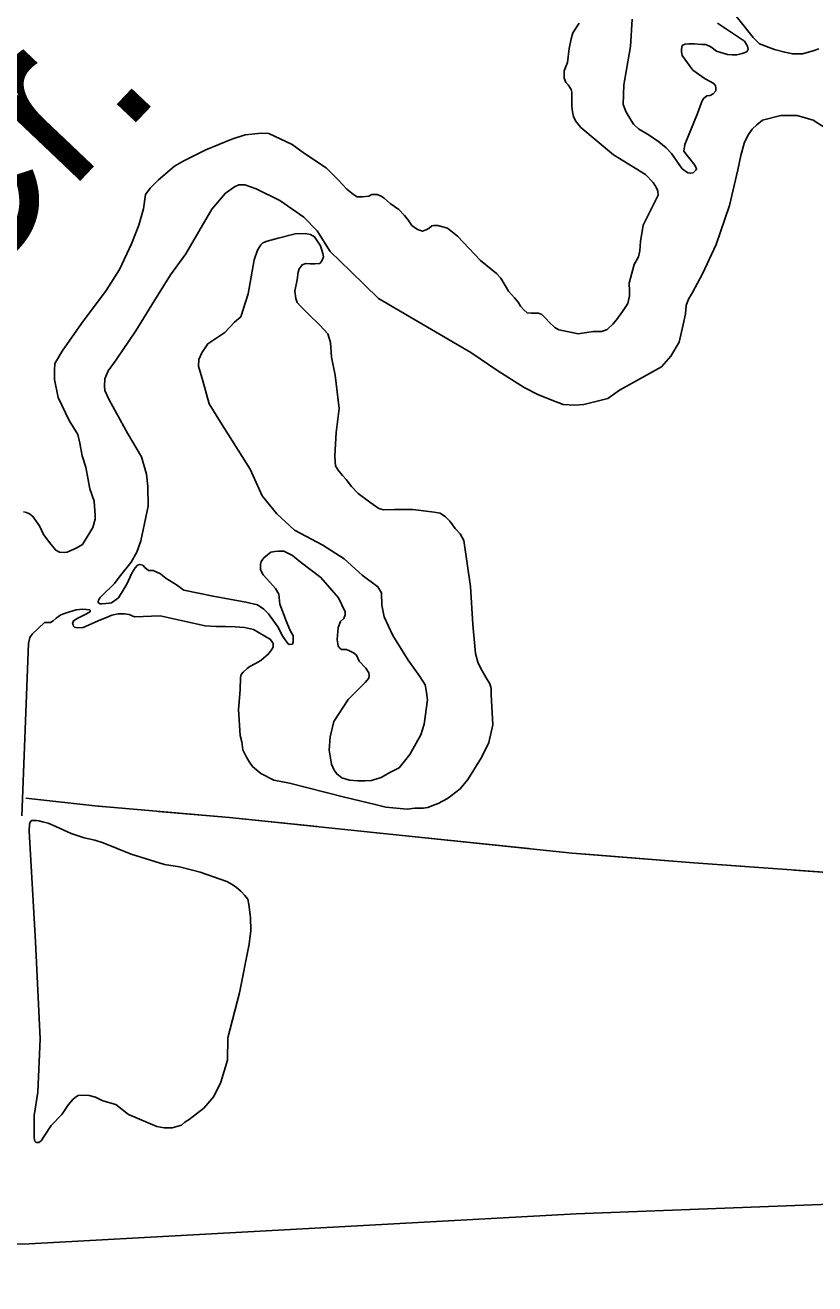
# Model space of a CAD drawing. Extents: x 1084508 to 1142749, y 1057638 to 1093403.
# Drawn here: x 1114907 to 1115521, y 1059110 to 1060091 of the extents above; entities that cross this region are included whole.
import ezdxf

# ---------------------------------------------------------------- set-up
doc = ezdxf.new("R2010")
doc.units = 0
for name, color, linetype in [('Level 35', 7, 'Continuous'), ('Level 43', 7, 'Continuous'), ('Level 5', 7, 'Continuous')]:
    doc.layers.add(name, color=color, linetype=linetype)

msp = doc.modelspace()

# ---------------------------------------------------------------- linework, layer by layer
at = {"layer": 'Level 35'}
for points in [[(1115524.55, 1060072.23), (1115520.18, 1060070.67), (1115511.76, 1060068.17), (1115508.64, 1060068.17), (1115504.27, 1060068.17), (1115498.03, 1060069.42), (1115489.92, 1060071.61), (1115478.37, 1060075.98), (1115473.38, 1060080.97), (1115452.16, 1060107.82), (1115346.08, 1060212.7), (1115331.58, 1060224.79), (1115316.89, 1060234.68), (1115307.6, 1060241.88), (1115302.2, 1060247.88), (1115296.81, 1060253.88), (1115289.01, 1060268.28), (1115287.81, 1060272.18), (1115288.11, 1060277.58)], [(1115338.05, 1060092.03), (1115332.96, 1060084.71), (1115331.69, 1060079.94), (1115330.1, 1060072.31), (1115328.82, 1060061.49), (1115326.28, 1060055.12), (1115326.28, 1060051.62), (1115326.28, 1060049.4), (1115327.55, 1060045.9), (1115329.46, 1060043.99), (1115331.69, 1060040.49), (1115332.32, 1060038.26), (1115332.32, 1060034.12), (1115332.32, 1060027.44), (1115332.64, 1060022.99), (1115333.6, 1060019.49), (1115335.19, 1060015.99), (1115339.32, 1060010.9), (1115364.77, 1059989.58), (1115389.57, 1059974.3), (1115395.62, 1059967.94), (1115398.16, 1059963.8), (1115399.12, 1059961.26), (1115399.43, 1059958.08), (1115396.89, 1059952.99), (1115387.67, 1059934.85), (1115385.76, 1059922.12), (1115385.12, 1059914.8), (1115384.17, 1059910.03), (1115380.67, 1059903.98), (1115376.85, 1059889.67), (1115377.17, 1059883.62), (1115377.17, 1059879.8), (1115375.9, 1059873.76), (1115371.76, 1059867.39), (1115366.99, 1059861.03), (1115364.13, 1059857.53), (1115359.68, 1059853.39)], [(1115418.2, 1059978.76), (1115409.93, 1059990.53), (1115405.79, 1059994.99), (1115400.07, 1059999.76), (1115392.44, 1060004.85), (1115384.17, 1060009.94), (1115380.35, 1060013.44), (1115378.12, 1060016.94), (1115374.62, 1060022.67), (1115372.08, 1060028.71), (1115372.72, 1060043.99), (1115377.81, 1060073.9), (1115379.08, 1060095.21)], [(1115445.55, 1060092.03), (1115466.54, 1060078.03), (1115469.09, 1060074.21), (1115469.41, 1060071.99), (1115468.45, 1060069.76), (1115464.95, 1060068.49), (1115460.82, 1060067.53), (1115457, 1060067.53), (1115453.5, 1060067.85), (1115444.92, 1060070.4), (1115440.46, 1060073.58), (1115436.65, 1060075.49), (1115433.47, 1060075.49), (1115427.42, 1060076.12), (1115423.29, 1060076.12), (1115420.42, 1060075.81), (1115418.2, 1060074.85), (1115417.56, 1060071.99), (1115417.56, 1060069.76), (1115418.2, 1060066.9), (1115426.47, 1060055.44), (1115436.01, 1060048.76), (1115442.69, 1060045.26), (1115443.96, 1060043.35), (1115444.28, 1060041.76), (1115444.28, 1060039.53), (1115442.37, 1060036.99), (1115439.83, 1060035.71), (1115437.28, 1060035.4), (1115434.42, 1060033.17), (1115433.15, 1060030.3), (1115429.97, 1060021.71), (1115420.11, 1059997.53), (1115419.47, 1059992.44), (1115422.02, 1059988.94), (1115428.06, 1059981.62), (1115429.33, 1059978.76), (1115428.69, 1059977.49), (1115426.79, 1059975.58), (1115424.56, 1059975.26), (1115422.65, 1059975.58), (1115418.2, 1059978.76)], [(1115360.27, 1059799.68), (1115369.43, 1059806.09), (1115401.97, 1059824.43), (1115409.3, 1059832.68), (1115415.71, 1059843.68), (1115418.92, 1059857.43), (1115420.75, 1059865.68), (1115421.21, 1059872.1), (1115423.04, 1059877.14), (1115426.25, 1059882.18), (1115434.04, 1059896.85), (1115444.58, 1059919.77), (1115455.11, 1059950.02), (1115461.53, 1059977.98), (1115463.82, 1059988.98), (1115466.57, 1059999.52), (1115469.77, 1060005.48), (1115472.52, 1060009.61), (1115476.19, 1060012.82), (1115480.77, 1060016.48), (1115494.97, 1060020.15), (1115504.14, 1060020.15), (1115507.8, 1060020.15), (1115520.17, 1060016.48), (1115530.25, 1060010.07)], [(1115090.6, 1060006.44), (1115077.88, 1060005.17), (1115067.38, 1060001.67), (1115047.35, 1059993.39), (1115030.17, 1059984.8), (1115022.86, 1059980.67), (1115010.45, 1059970.17), (1115003.77, 1059963.49), (1115000.27, 1059958.71), (1114998.68, 1059947.58), (1114995.18, 1059934.85), (1114989.46, 1059920.21), (1114979.92, 1059900.17), (1114969.74, 1059883.94), (1114950.34, 1059858.17), (1114935.39, 1059836.53), (1114929.66, 1059826.98), (1114929.35, 1059821.89), (1114929.35, 1059814.57), (1114932.21, 1059800.57), (1114940.8, 1059782.44), (1114947.48, 1059771.62), (1114949.07, 1059764.94), (1114950.97, 1059755.07), (1114953.84, 1059746.16), (1114957.02, 1059729.3), (1114960.2, 1059719.75), (1114961.15, 1059708.62), (1114961.15, 1059705.75), (1114959.24, 1059699.07), (1114957.02, 1059695.25), (1114951.25, 1059686.03), (1114946.3, 1059683.1), (1114944.38, 1059682.29), (1114941.55, 1059680.98), (1114939.33, 1059680.07), (1114936.8, 1059679.67), (1114933.36, 1059679.97), (1114930.43, 1059681.49), (1114926.49, 1059686.24), (1114920.83, 1059693.82), (1114917.6, 1059700.59)], [(1115359.68, 1059853.39), (1115355.54, 1059851.8), (1115348.86, 1059851.8), (1115337.09, 1059850.21), (1115328.51, 1059851.8), (1115322.15, 1059853.07), (1115318.97, 1059854.98), (1115314.51, 1059859.12), (1115311.97, 1059861.98), (1115308.79, 1059865.17), (1115306.24, 1059866.12), (1115303.06, 1059866.12), (1115300.84, 1059866.12), (1115297.34, 1059866.44), (1115294.79, 1059868.67), (1115292.25, 1059871.53), (1115290.34, 1059874.71), (1115287.48, 1059878.21), (1115283.03, 1059883.3), (1115276.98, 1059893.48), (1115273.48, 1059896.98), (1115261.08, 1059907.17), (1115243.27, 1059926.26), (1115235.32, 1059932.3), (1115228, 1059934.53), (1115224.82, 1059934.53), (1115223.23, 1059934.21), (1115221, 1059932.3), (1115218.78, 1059931.03), (1115215.92, 1059930.08), (1115212.1, 1059931.35), (1115207.65, 1059934.53), (1115205.1, 1059938.35), (1115201.92, 1059942.17), (1115197.47, 1059946.94), (1115190.79, 1059951.71), (1115186.02, 1059955.85), (1115183.79, 1059957.44), (1115180.61, 1059958.71), (1115176.48, 1059958.71), (1115174.25, 1059957.44), (1115169.16, 1059956.8), (1115165.03, 1059956.8), (1115162.16, 1059958.71), (1115157.07, 1059962.85), (1115153.58, 1059966.35), (1115150.4, 1059970.17), (1115140.85, 1059979.39), (1115124, 1059990.53), (1115114.46, 1059997.53), (1115096.33, 1060006.12), (1115090.6, 1060006.44)], [(1114979.85, 1059660.45), (1114989.09, 1059672.23), (1114993.52, 1059679.95), (1114996.56, 1059688.69), (1115002.27, 1059715.86), (1115002.01, 1059731.22), (1115000.95, 1059740.75), (1114997.25, 1059754.25), (1114986.13, 1059772.79), (1114971.84, 1059798.73), (1114968.66, 1059805.88), (1114968.4, 1059809.32), (1114968.66, 1059815.14), (1114971.31, 1059821.23), (1114977.4, 1059829.71), (1114992.75, 1059852.47), (1115007.3, 1059876.04), (1115019.74, 1059896.16), (1115031.65, 1059912.31), (1115052.03, 1059947.25), (1115062.61, 1059959.7), (1115069.49, 1059964.73), (1115072.93, 1059966.05), (1115077.69, 1059966.05), (1115086.43, 1059963.14), (1115104.95, 1059953.87), (1115123.48, 1059940.9), (1115133.93, 1059930.31), (1115144.01, 1059914.27), (1115160.05, 1059898.68), (1115181.58, 1059877.6), (1115253.52, 1059835.43), (1115274.59, 1059821.22), (1115295.21, 1059808.39), (1115305.75, 1059802.88), (1115316.74, 1059798.3), (1115325.45, 1059795.09), (1115334.61, 1059794.63), (1115341.49, 1059795.09), (1115360.27, 1059799.68)], [(1115151.05, 1059791.88), (1115147.81, 1059817.79), (1115145.12, 1059831.82), (1115144.31, 1059843.42), (1115142.15, 1059850.17), (1115135.95, 1059856.92), (1115127.04, 1059865.55), (1115120.84, 1059871.76), (1115118.41, 1059874.46), (1115117.33, 1059877.7), (1115116.52, 1059883.36), (1115118.41, 1059892.27), (1115119.22, 1059898.2), (1115120.03, 1059900.63), (1115122.19, 1059903.87), (1115125.16, 1059904.95), (1115128.39, 1059904.68), (1115132.17, 1059904.68), (1115135.95, 1059904.95), (1115137.02, 1059906.3), (1115138.1, 1059907.92), (1115138.91, 1059910.08), (1115138.37, 1059912.78), (1115136.48, 1059918.71), (1115131.9, 1059925.73), (1115128.66, 1059927.35), (1115124.62, 1059928.16), (1115116.79, 1059927.89), (1115103.58, 1059924.65), (1115094.94, 1059922.22), (1115091.71, 1059920.87), (1115090.09, 1059919.52), (1115087.39, 1059915.21), (1115084.96, 1059907.65), (1115080.11, 1059881.2), (1115074.44, 1059863.39), (1115069.59, 1059859.07), (1115062.03, 1059851.25), (1115048.82, 1059842.34), (1115044.23, 1059835.33), (1115041.8, 1059830.2), (1115041.53, 1059824.8), (1115044.77, 1059813.47), (1115049.9, 1059795.66), (1115058.53, 1059781.36), (1115081.73, 1059744.65), (1115091.17, 1059723.88), (1115102.5, 1059709.84), (1115116.25, 1059697.16), (1115138.37, 1059685.29)], [(1115148.2, 1059747.32), (1115147.95, 1059750.61), (1115147.7, 1059754.92), (1115148.71, 1059773.15), (1115151.05, 1059791.88)], [(1115076.05, 1059525.97), (1115078.84, 1059520.14), (1115081.12, 1059516.34), (1115083.65, 1059513.05), (1115089.98, 1059507.48), (1115100.1, 1059502.42), (1115112.26, 1059499.88), (1115155.29, 1059488.99), (1115179.09, 1059483.42), (1115187.44, 1059481.39), (1115195.8, 1059480.38), (1115203.9, 1059479.62), (1115209.97, 1059480.38), (1115216.56, 1059480.38), (1115220.1, 1059481.14), (1115223.14, 1059482.41), (1115228.2, 1059484.18), (1115235.29, 1059487.98), (1115238.58, 1059490.26), (1115245.16, 1059495.58), (1115251.24, 1059502.92), (1115261.87, 1059519.89), (1115267.69, 1059531.54), (1115270.73, 1059545.47), (1115269.47, 1059569.02), (1115269.47, 1059573.84), (1115268.45, 1059577.38), (1115265.42, 1059581.94), (1115261.37, 1059589.28), (1115259.09, 1059594.35), (1115257.31, 1059600.93), (1115256.56, 1059606.76), (1115255.04, 1059623.73), (1115253.26, 1059653.11), (1115248.2, 1059689.07), (1115245.16, 1059694.14), (1115241.37, 1059698.44), (1115237.32, 1059704.01), (1115233.77, 1059707.56), (1115229.72, 1059710.34), (1115224.91, 1059711.1), (1115208.46, 1059713.13), (1115194.03, 1059713.13), (1115185.67, 1059712.88), (1115181.87, 1059713.89), (1115175.04, 1059718.96), (1115165.92, 1059725.79), (1115160.61, 1059731.11), (1115156.56, 1059736.68), (1115153.52, 1059739.72), (1115150.23, 1059743.78), (1115148.2, 1059747.32)], [(1114917.6, 1059700.59), (1114912.55, 1059707.77), (1114910.02, 1059709.79), (1114907.7, 1059711), (1114905.37, 1059711.51)], [(1115136.75, 1059660.19), (1115120.57, 1059672.33), (1115114.63, 1059677.46), (1115107.89, 1059680.7), (1115103.84, 1059680.7), (1115100.88, 1059680.43), (1115097.91, 1059679.89), (1115095.21, 1059678), (1115092.52, 1059675.57), (1115090.36, 1059672.6), (1115089.82, 1059670.44), (1115089.82, 1059666.13), (1115091.98, 1059662.35), (1115094.94, 1059658.84), (1115101.42, 1059651.55), (1115104.11, 1059647.24), (1115104.92, 1059639.41), (1115109.78, 1059626.46), (1115112.75, 1059619.44), (1115115.17, 1059614.85), (1115115.17, 1059611.35), (1115115.17, 1059610), (1115114.63, 1059608.38), (1115112.21, 1059608.11), (1115111.13, 1059608.92), (1115107.08, 1059614.31), (1115103.31, 1059621.87), (1115096.02, 1059631.85), (1115092.52, 1059635.63), (1115087.39, 1059638.87), (1115078.49, 1059641.03), (1115052.86, 1059645.62), (1115030.2, 1059650.47), (1115023.73, 1059655.06), (1115016.45, 1059659.38), (1115011.86, 1059663.16), (1115006.2, 1059665.59), (1115002.69, 1059665.59), (1114999.72, 1059668.02), (1114998.1, 1059669.9), (1114995.95, 1059670.44), (1114994.06, 1059669.9), (1114992.17, 1059667.75), (1114989.74, 1059663.7), (1114985.7, 1059655.06), (1114979.22, 1059644.27)], [(1115138.37, 1059685.29), (1115154.83, 1059674.76), (1115168.85, 1059662.08), (1115181.26, 1059652.9), (1115183.96, 1059648.32), (1115184.23, 1059638.6), (1115186.12, 1059629.7), (1115192.86, 1059615.12), (1115204.73, 1059595.69), (1115213.9, 1059583.01), (1115217.95, 1059576.53), (1115218.76, 1059572.49), (1115219.84, 1059564.93), (1115217.14, 1059546.04), (1115214.71, 1059537.67), (1115206.08, 1059522.29), (1115197.72, 1059512.04), (1115190.43, 1059508.26), (1115183.69, 1059504.48), (1115176.14, 1059502.05), (1115171.28, 1059501.78), (1115165.62, 1059501.78), (1115159.14, 1059502.32), (1115153.21, 1059504.21), (1115149.16, 1059507.18), (1115147.27, 1059510.15), (1115145.12, 1059514.74), (1115143.23, 1059525.8), (1115144.04, 1059536.05), (1115147, 1059547.93), (1115158.06, 1059565.2), (1115171.28, 1059578.42), (1115174.25, 1059581.66), (1115174.52, 1059584.09), (1115174.25, 1059585.98), (1115171.82, 1059589.49), (1115166.7, 1059595.15), (1115164.54, 1059599.74), (1115162.11, 1059601.63), (1115159.14, 1059602.98), (1115156.72, 1059604.06), (1115152.94, 1059604.06), (1115151.59, 1059605.14), (1115150.24, 1059606.76), (1115149.43, 1059611.88), (1115150.24, 1059621.33), (1115152.13, 1059625.92), (1115154.56, 1059628.35), (1115155.64, 1059631.04), (1115155.64, 1059633.47), (1115150.51, 1059644.27), (1115136.75, 1059660.19)], [(1114979.22, 1059644.27), (1114973.9, 1059640.57), (1114971.75, 1059640.19), (1114969.35, 1059640.06), (1114966.18, 1059639.68), (1114964.92, 1059639.81), (1114964.03, 1059640.32), (1114963.4, 1059641.08), (1114963.4, 1059641.58), (1114963.78, 1059642.6), (1114964.92, 1059644.62), (1114966.56, 1059646.27), (1114969.73, 1059649.31), (1114972.64, 1059652.09), (1114976.06, 1059655.64), (1114979.85, 1059660.45)], [(1114921.64, 1059625.27), (1114923.38, 1059625.16), (1114926.17, 1059625.27), (1114928.43, 1059626.37), (1114930.82, 1059628.5), (1114934.26, 1059631.15), (1114936.38, 1059631.94), (1114939.55, 1059633), (1114946.31, 1059635.13)], [(1114946.31, 1059635.13), (1114951.37, 1059635.63), (1114954.28, 1059635.25), (1114956.82, 1059635.13), (1114957.2, 1059634.62), (1114957.2, 1059634.11), (1114957.07, 1059633.48), (1114956.06, 1059632.97), (1114953.9, 1059631.58), (1114950.61, 1059630.19), (1114947.58, 1059628.41), (1114944.16, 1059626.51), (1114943.9, 1059625.63), (1114943.53, 1059624.36), (1114943.9, 1059623.22), (1114944.28, 1059622.21), (1114945.04, 1059621.45), (1114946.94, 1059621.07), (1114951.75, 1059621.2), (1114965.3, 1059627.15), (1114969.85, 1059629.17), (1114974.03, 1059630.82), (1114978.84, 1059631.83), (1114983.9, 1059631.83), (1114987.45, 1059631.45), (1114991.75, 1059629.68), (1115011.75, 1059630.31), (1115046.69, 1059622.46), (1115055.29, 1059621.96), (1115062.64, 1059621.96), (1115069.98, 1059621.7), (1115077.32, 1059621.2), (1115084.41, 1059619.68), (1115097.57, 1059611.83), (1115099.6, 1059608.79), (1115099.6, 1059606), (1115098.33, 1059603.97), (1115096.05, 1059600.68), (1115089.98, 1059595.62), (1115085.93, 1059593.34), (1115081.37, 1059590.8), (1115079.34, 1059589.28), (1115076.31, 1059586.5), (1115074.79, 1059584.73), (1115074.28, 1059582.19), (1115074.03, 1059572.57), (1115072.76, 1059557.37), (1115074.03, 1059537.11), (1115075.29, 1059532.3), (1115076.05, 1059525.97)], [(1114921.64, 1059625.27), (1114912.06, 1059616.05), (1114910.17, 1059613.52), (1114909.22, 1059608.79), (1114903.86, 1059474.59)], [(1115063.62, 1059423.26), (1115042.85, 1059430.57), (1115026.65, 1059434.68), (1115015.01, 1059436.73), (1114989.22, 1059444.72), (1114967.31, 1059453.4), (1114960.92, 1059455.68), (1114952.47, 1059457.28), (1114942.43, 1059460.71), (1114930.33, 1059466.19), (1114924.4, 1059468.7), (1114920.06, 1059469.84), (1114917.32, 1059470.52), (1114915.27, 1059470.98), (1114913.9, 1059470.98), (1114911.85, 1059470.98), (1114910.7, 1059470.07), (1114910.02, 1059468.01), (1114909.56, 1059462.53), (1114914.58, 1059376.45), (1114918.24, 1059300.88), (1114916.41, 1059259.32), (1114913.44, 1059241.06), (1114913.44, 1059223.7), (1114914.13, 1059220.96), (1114914.81, 1059220.28), (1114915.73, 1059220.05), (1114917.32, 1059220.05), (1114918.92, 1059221.19), (1114921.89, 1059225.76), (1114926.91, 1059233.29), (1114935.12, 1059241.74), (1114940.37, 1059249.5), (1114943.57, 1059253.61), (1114945.62, 1059255.44), (1114947.91, 1059256.58), (1114952.01, 1059256.81), (1114956.35, 1059256.58), (1114961.37, 1059255.21), (1114967.08, 1059252.47), (1114977.12, 1059249.73), (1114986.93, 1059241.74), (1115009.07, 1059232.38), (1115014.78, 1059231.47), (1115020.94, 1059231.47), (1115028.24, 1059233.52), (1115030.75, 1059235.8), (1115034.18, 1059237.86), (1115045.59, 1059246.76), (1115053.35, 1059255.9), (1115058.83, 1059267.09), (1115064.08, 1059284.21), (1115064.3, 1059301.56), (1115073.43, 1059336.5), (1115080.96, 1059374.63), (1115082.33, 1059385.13), (1115082.11, 1059395.18), (1115080.74, 1059405.45), (1115079.82, 1059409.56), (1115077.54, 1059412.53), (1115074.57, 1059415.73), (1115071, 1059418.78), (1115067.76, 1059421.1), (1115063.62, 1059423.26)]]:
    msp.add_lwpolyline(points, dxfattribs=at)
at = {"layer": 'Level 43'}
for points in [[(1114907.11, 1059488.31), (1114960.68, 1059482.23), (1115065.69, 1059473.3), (1115332.48, 1059445.43), (1115427.13, 1059437.92), (1115680.36, 1059419.7), (1115762.86, 1059410.41), (1115824.29, 1059405.05), (1115864.72, 1059405.57)], [(1114907.11, 1059488.31), (1114960.68, 1059482.23), (1114968.88, 1059481.53)], [(1115010.17, 1059478.02), (1115065.69, 1059473.3), (1115133.89, 1059466.17)], [(1115175.1, 1059461.87), (1115298.73, 1059448.95)], [(1115339.95, 1059444.84), (1115427.13, 1059437.92), (1115463.88, 1059435.28)], [(1115505.21, 1059432.31), (1115629.18, 1059423.38)]]:
    msp.add_lwpolyline(points, dxfattribs=at)
at = {"layer": 'Level 5'}
for points in [[(1114909.78, 1059141.03), (1115335.47, 1059164.46), (1115832.9, 1059183.35)], [(1113580.35, 1059109.88), (1114909.78, 1059141.03)], [(1114909.78, 1059141.34), (1114909.78, 1059141.03)]]:
    msp.add_lwpolyline(points, dxfattribs=at)

# ---------------------------------------------------------------- texts
at = {"layer": 'Level 35'}
msp.add_text('Cr.', height=132.584, rotation=46.44701, dxfattribs=at).set_placement((1114852.75, 1059867.52))

doc.saveas('drawing.dxf')
